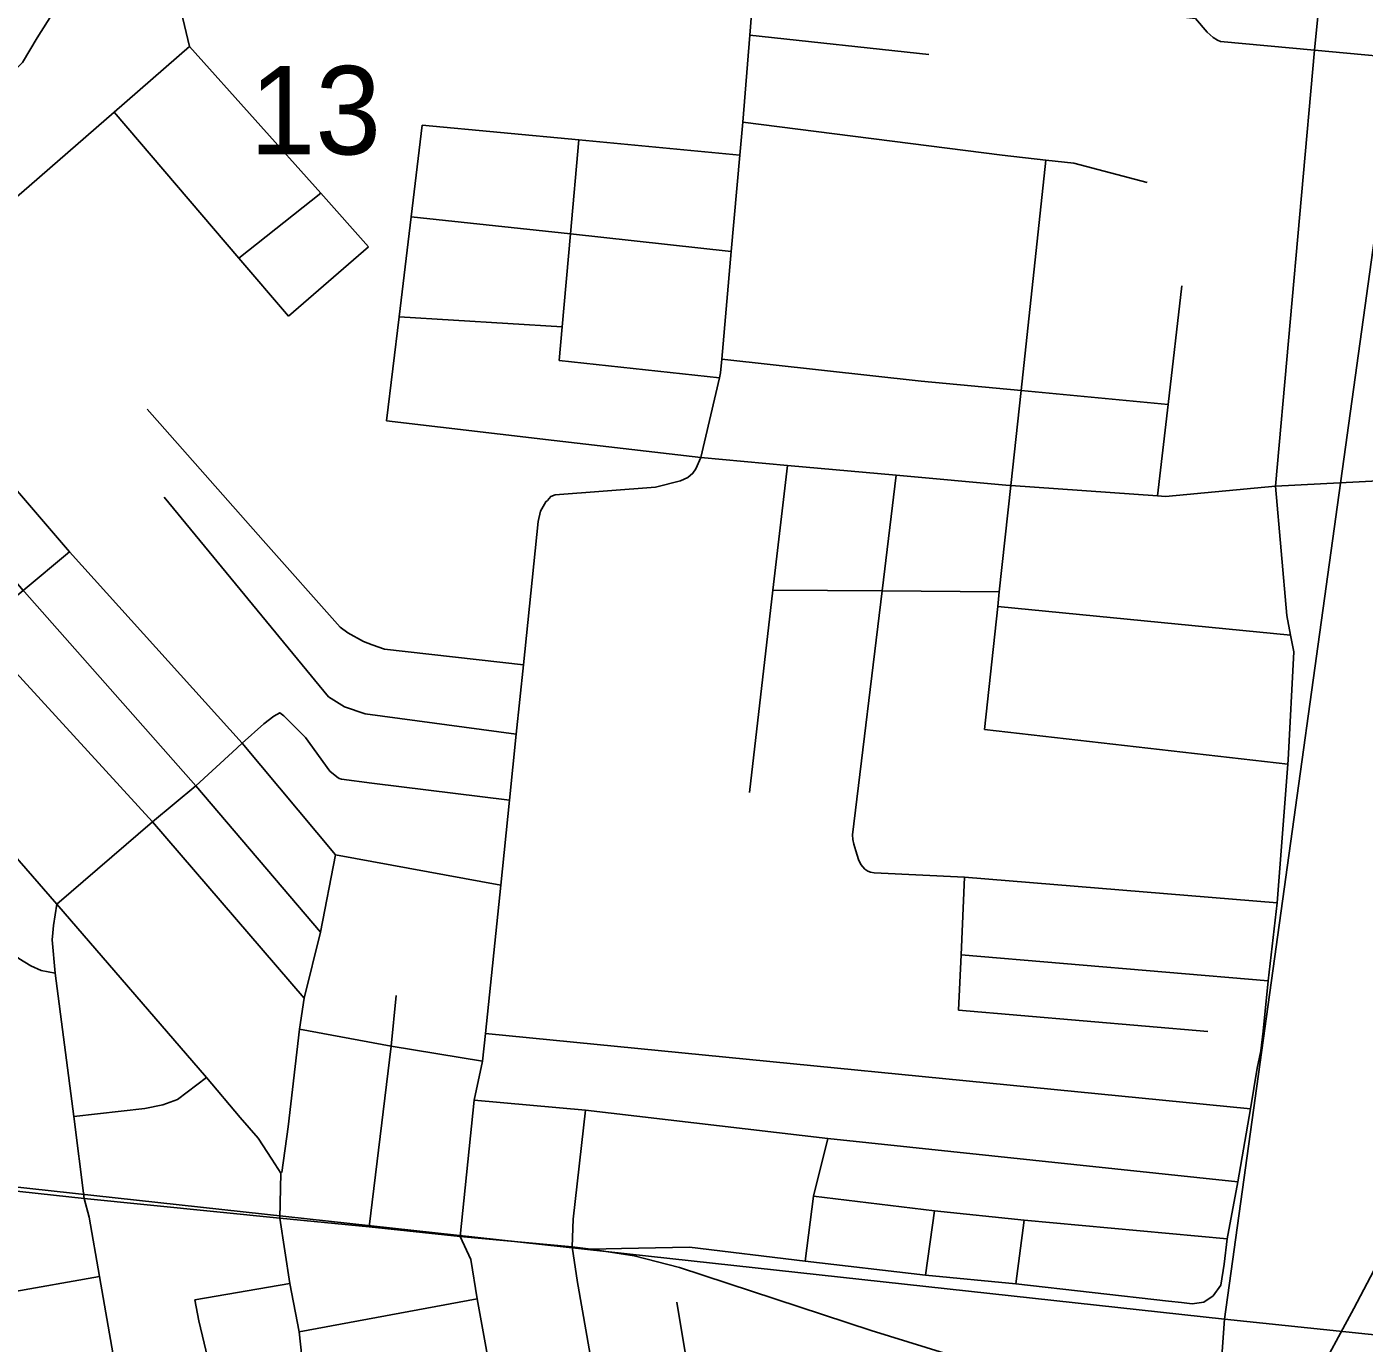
# Model space of a CAD drawing. Extents: x -8.2 to 38.5, y -0.1 to 21.9.
# Drawn here: x 6.953 to 7.586, y 14.852 to 15.475 of the extents above; entities that cross this region are included whole.
import ezdxf

# ---------------------------------------------------------------- set-up
doc = ezdxf.new("R2010")
doc.units = 0
for name, color, linetype in [('Default', 7, 'Continuous'), ('GM_X_Adjacent_County_Text', 7, 'Continuous'), ('GM_X_Airport_Location_Class_3', 7, 'Continuous'), ('GM_X_County_Road_Text', 7, 'Continuous'), ('GM_X_Township_Subdivision_Text', 7, 'Continuous'), ('GM_X_Township_Text', 7, 'Continuous')]:
    doc.layers.add(name, color=color, linetype=linetype)

msp = doc.modelspace()

# ---------------------------------------------------------------- linework, layer by layer
at = {"layer": 'Default'}
msp.add_lwpolyline([(6.45347, 13.96446), (7.45585, 13.96446), (7.52022, 14.86341), (6.53061, 14.97169)], close=True, dxfattribs=at)
msp.add_lwpolyline([(8.34694, 14.777), (7.52022, 14.86341), (7.45585, 13.96446)], dxfattribs=at)
at = {"layer": 'GM_X_Adjacent_County_Text'}
for points in [[(7.66003, 15.87122), (7.52022, 14.86341), (6.53061, 14.97169), (6.65001, 15.98141)], [(7.66003, 15.87122), (8.67358, 15.76586), (8.61174, 15.07735), (8.59284, 15.06186), (8.57233, 15.04147), (8.55251, 15.01841), (8.54048, 15.00465), (8.52258, 14.98306), (8.50935, 14.96668), (8.49374, 14.94543), (8.48637, 14.93725), (8.469, 14.9221), (8.45192, 14.90277), (8.43866, 14.88525), (8.42614, 14.86658), (8.41561, 14.85242), (8.40489, 14.84696), (8.39544, 14.8305), (8.38688, 14.82008), (8.37646, 14.81121), (8.36452, 14.80162), (8.3536, 14.78746), (8.34694, 14.777), (7.52022, 14.86341)]]:
    msp.add_lwpolyline(points, close=True, dxfattribs=at)
at = {"layer": 'GM_X_Airport_Location_Class_3'}
msp.add_lwpolyline([(7.544, 14.79891), (7.58148, 14.86845), (7.60511, 14.91342)], dxfattribs=at)
at = {"layer": 'GM_X_Township_Subdivision_Text'}
for p, q in [((7.29555, 15.47129), (7.38034, 15.46218)), ((7.05381, 15.36571), (7.09248, 15.39645)), ((7.07732, 15.33817), (7.11514, 15.37112)), ((7.1296, 15.33786), (7.20676, 15.3332)), ((7.20533, 15.31722), (7.28118, 15.30909)), ((7.41294, 15.20079), (7.55148, 15.18723)), ((7.40666, 15.14258), (7.55022, 15.1262)), ((7.39559, 15.03583), (7.54092, 15.0235)), ((7.39442, 15.00969), (7.51241, 14.99958)), ((7.17043, 14.99867), (7.53254, 14.96294)), ((7.37877, 14.88424), (7.38305, 14.91465)), ((7.42152, 14.88013), (7.42547, 14.91022)), ((7.03287, 14.87257), (7.07792, 14.88029)), ((7.22244, 14.8331), (7.21437, 14.87895)), ((7.08236, 14.85744), (7.16653, 14.87306))]:
    msp.add_line(p, q, dxfattribs=at)
for points in [[(6.85167, 15.37017), (6.94127, 15.44892), (6.94835, 15.45533), (6.9513, 15.45829), (6.95821, 15.46996), (6.9827, 15.50876), (6.99273, 15.52471), (7.00424, 15.56696), (7.02759, 15.6541)], [(7.02408, 15.49257), (7.03035, 15.46588), (7.09248, 15.39645), (7.11514, 15.37112)], [(7.41274, 15.48994), (7.50648, 15.4792), (7.51202, 15.47263), (7.51494, 15.47019), (7.51697, 15.46892), (7.51837, 15.46832), (7.56281, 15.46418), (7.61731, 15.4591), (7.66093, 15.45503)], [(6.87946, 15.3363), (6.95086, 15.39665), (6.99476, 15.43488), (7.03035, 15.46588)], [(6.99476, 15.43488), (7.05381, 15.36571), (7.07732, 15.33817)], [(7.12365, 15.28862), (7.1296, 15.33786), (7.13535, 15.38532), (7.14058, 15.42862)], [(7.14058, 15.42862), (7.21471, 15.42166), (7.29086, 15.41452)], [(7.29224, 15.4301), (7.41496, 15.4144), (7.43575, 15.4121), (7.44898, 15.41063), (7.48364, 15.40155)], [(7.20533, 15.31722), (7.20676, 15.3332), (7.21071, 15.37714), (7.21471, 15.42166)], [(7.40666, 15.14258), (7.41294, 15.20079), (7.41368, 15.20768), (7.41911, 15.25798), (7.42397, 15.30302), (7.43575, 15.4121)], [(7.17767, 15.06885), (7.09944, 15.08317), (7.05535, 15.13607), (6.97365, 15.22667), (6.87946, 15.3363), (6.85167, 15.37017), (6.82011, 15.40453)], [(7.13535, 15.38532), (7.21071, 15.37714), (7.28681, 15.36888)], [(7.48853, 15.25311), (7.49355, 15.29643), (7.50005, 15.35263)], [(7.09237, 15.04658), (7.03332, 15.11585), (6.95223, 15.2077), (6.95166, 15.20838), (6.85054, 15.3271), (6.82323, 15.32496)], [(7.28228, 15.3178), (7.37674, 15.30748), (7.42397, 15.30302), (7.49355, 15.29643)], [(7.08461, 15.0154), (7.01293, 15.09875), (6.92944, 15.18992), (6.82553, 15.31115)], [(7.0104, 15.2942), (7.06531, 15.23209), (7.1017, 15.19093), (7.10537, 15.1883), (7.11282, 15.18416), (7.11678, 15.1826), (7.12261, 15.18061), (7.18842, 15.1732)], [(7.12365, 15.28862), (7.20301, 15.27939), (7.27245, 15.27132)], [(7.29541, 15.11271), (7.30651, 15.20852), (7.31336, 15.26759)], [(7.34812, 15.07859), (7.34705, 15.08096), (7.34572, 15.08511), (7.34482, 15.08817), (7.34434, 15.09051), (7.34424, 15.0927), (7.3582, 15.20812), (7.36482, 15.26291)], [(7.01834, 15.25258), (7.09622, 15.15806), (7.10369, 15.15329), (7.11347, 15.14997), (7.18503, 15.14032)], [(6.88453, 15.1553), (6.92944, 15.18992), (6.95166, 15.20838), (6.97365, 15.22667)], [(7.30651, 15.20852), (7.3582, 15.20812), (7.41368, 15.20768)], [(6.96756, 15.05979), (7.01293, 15.09875), (7.03332, 15.11585), (7.05074, 15.13179), (7.05535, 15.13607), (7.06554, 15.14519), (7.07031, 15.1489), (7.07315, 15.15049), (7.07509, 15.14908)], [(7.07509, 15.14908), (7.08536, 15.13881), (7.09678, 15.12286), (7.10005, 15.12007), (7.10115, 15.11941), (7.10238, 15.11895), (7.11672, 15.11715), (7.18182, 15.10912)], [(6.96673, 15.02723), (6.96016, 15.02838), (6.95522, 15.03068), (6.94964, 15.03414), (6.9447, 15.03808), (6.94026, 15.04252), (6.90475, 15.08214), (6.90278, 15.08395), (6.89621, 15.09151)], [(7.07415, 14.93278), (7.0771, 14.95446), (7.08247, 15.0006), (7.08461, 15.0154), (7.09237, 15.04658), (7.09944, 15.08317)], [(7.34812, 15.07859), (7.3501, 15.0764), (7.35148, 15.0754), (7.35271, 15.07494), (7.35447, 15.07466), (7.39725, 15.0726), (7.54512, 15.06053)], [(7.39442, 15.00969), (7.39559, 15.03583), (7.39725, 15.0726)], [(7.1154, 14.90709), (7.12577, 14.99259), (7.12823, 15.01653)], [(7.08247, 15.0006), (7.12577, 14.99259), (7.16907, 14.98548)], [(6.97566, 14.95937), (7.0092, 14.96315), (7.01775, 14.9648), (7.02465, 14.96743), (7.03841, 14.97775)], [(7.16505, 14.9671), (7.21783, 14.96233), (7.33247, 14.94885), (7.52655, 14.92839)], [(7.21437, 14.87895), (7.21404, 14.88078), (7.21158, 14.89755), (7.21191, 14.91071), (7.21783, 14.96233)], [(7.32173, 14.89081), (7.32567, 14.92156), (7.33247, 14.94885)], [(7.32567, 14.92156), (7.38305, 14.91465), (7.42547, 14.91022), (7.52148, 14.90134)], [(6.90134, 14.86862), (6.94508, 14.87599), (6.98782, 14.88358)], [(7.06302, 14.70688), (7.06127, 14.71703), (7.06167, 14.72148), (7.04483, 14.82029), (7.03485, 14.86254), (7.03287, 14.87257)], [(7.30502, 14.62583), (7.30483, 14.6268), (7.29696, 14.66612), (7.29032, 14.6993), (7.28139, 14.74392), (7.27538, 14.77396), (7.26616, 14.841), (7.26106, 14.87141)]]:
    msp.add_lwpolyline(points, dxfattribs=at)
at = {"layer": 'GM_X_Township_Text'}
msp.add_line((7.23488, 14.89682), (7.22029, 14.89656), dxfattribs=at)
for points in [[(7.29889, 15.94705), (7.30678, 15.92896), (7.31237, 15.91631), (7.31631, 15.90579), (7.31012, 15.82372), (7.30906, 15.78768), (7.30907, 15.78647), (7.30952, 15.735), (7.30881, 15.71487), (7.30586, 15.63068), (7.30562, 15.62387), (7.30391, 15.57533), (7.30381, 15.57399), (7.30131, 15.54293), (7.29555, 15.47129), (7.29224, 15.4301), (7.29086, 15.41452), (7.28681, 15.36888), (7.28228, 15.3178), (7.2817, 15.31136), (7.28118, 15.30909), (7.27245, 15.27132)], [(7.51484, 14.87443), (7.51852, 14.87947), (7.52017, 14.88933), (7.52148, 14.90134), (7.52655, 14.92839), (7.53254, 14.96294), (7.5358, 14.98227), (7.53743, 14.99042), (7.5386, 14.99974), (7.54092, 15.0235), (7.54512, 15.06053), (7.55022, 15.1262), (7.55044, 15.12814), (7.55301, 15.17932), (7.55148, 15.18723), (7.54969, 15.19649), (7.54443, 15.25768), (7.56281, 15.46418), (7.57668, 15.60384)], [(7.27245, 15.27132), (7.31336, 15.26759), (7.36482, 15.26291), (7.41847, 15.25802), (7.41911, 15.25798), (7.48853, 15.25311), (7.4924, 15.25283), (7.54443, 15.25768), (7.59613, 15.26043), (7.65464, 15.26258), (7.68314, 15.26507), (7.73148, 15.27832)], [(7.27245, 15.27132), (7.27006, 15.26601), (7.26863, 15.26388), (7.26631, 15.26191), (7.2628, 15.26028), (7.25094, 15.25721), (7.20353, 15.25371), (7.20139, 15.25281), (7.19979, 15.25103), (7.19909, 15.25036), (7.19658, 15.24586), (7.19541, 15.24098), (7.18842, 15.1732), (7.18503, 15.14032), (7.18182, 15.10912), (7.17767, 15.06885), (7.17043, 14.99867), (7.16907, 14.98548), (7.16505, 14.9671), (7.15847, 14.90249), (7.16357, 14.89164), (7.16653, 14.87306), (7.17524, 14.82522), (7.18954, 14.72934)], [(6.84266, 15.2055), (6.84874, 15.19613), (6.88453, 15.1553), (6.90558, 15.13097), (6.96756, 15.05979), (7.03841, 14.97775), (7.05441, 14.95888), (7.06296, 14.94901), (7.06932, 14.93908)], [(6.96756, 15.05979), (6.96607, 15.04976), (6.96576, 15.0463), (6.96542, 15.04302), (6.96673, 15.02723), (6.97566, 14.95937), (6.98059, 14.92057), (6.98285, 14.91168), (6.98782, 14.88358), (7.00005, 14.81309)], [(7.06932, 14.93908), (7.07357, 14.93245), (7.0731, 14.91116)], [(6.8905, 14.93044), (6.93538, 14.92534), (6.98059, 14.92057), (7.0731, 14.91116), (7.1154, 14.90709), (7.15847, 14.90249), (7.21158, 14.89755), (7.22029, 14.89656), (7.24084, 14.89336), (7.26238, 14.88785), (7.35296, 14.85793), (7.544, 14.79891)], [(7.10484, 14.72394), (7.09651, 14.76381), (7.08852, 14.81002), (7.08561, 14.82682), (7.08236, 14.85744), (7.07792, 14.88029), (7.0731, 14.91116)], [(7.51484, 14.87443), (7.51047, 14.87141), (7.50498, 14.87055), (7.49994, 14.87125), (7.4937, 14.87191), (7.42152, 14.88013), (7.37877, 14.88424), (7.32173, 14.89081), (7.26698, 14.89739), (7.23488, 14.89682)]]:
    msp.add_lwpolyline(points, dxfattribs=at)

# ---------------------------------------------------------------- texts
at = {"layer": 'GM_X_County_Road_Text'}
msp.add_text('13', height=0.041856, rotation=0.00001, dxfattribs=at).set_placement((7.0588, 15.41481))

doc.saveas('drawing.dxf')
